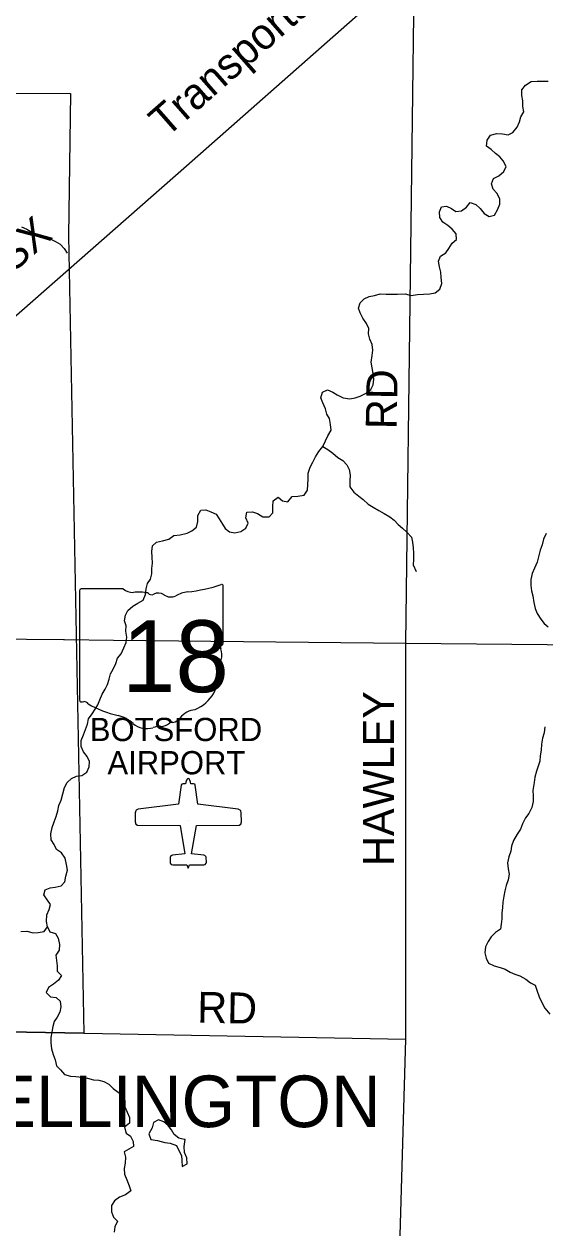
# Model space of a CAD drawing. Extents: x 1857828 to 2277390, y 930619 to 1324581.
# Drawn here: x 2049194 to 2054244, y 1148639 to 1160303 of the extents above; entities that cross this region are included whole.
import ezdxf

# ---------------------------------------------------------------- set-up
doc = ezdxf.new("R2010")
doc.units = 0
for name, color, linetype in [('GM_X_Airport_Class_3', 7, 'Continuous'), ('GM_X_Airport_Location_Class_3', 7, 'Continuous'), ('GM_X_Airport_Text_Class_3', 7, 'Continuous'), ('GM_X_Corporation', 7, 'Continuous'), ('GM_X_Corporation_Text', 7, 'Continuous'), ('GM_X_Major_River', 7, 'Continuous'), ('GM_X_Minor_Lake', 7, 'Continuous'), ('GM_X_Minor_River', 7, 'Continuous'), ('GM_X_Rail_Line', 7, 'Continuous'), ('GM_X_Rail_Line_Text', 7, 'Continuous'), ('GM_X_State_Location', 7, 'Continuous'), ('GM_X_State_Route', 7, 'Continuous'), ('GM_X_State_Shield', 7, 'Continuous'), ('GM_X_Township_Road', 7, 'Continuous'), ('GM_X_Township_Road_Text', 7, 'Continuous')]:
    doc.layers.add(name, color=color, linetype=linetype)

msp = doc.modelspace()

# ---------------------------------------------------------------- linework, layer by layer
at = {"layer": 'GM_X_Airport_Class_3'}
for points in [[(2050785, 1152993), (2050778, 1152989), (2050769, 1152977), (2050763, 1152959), (2050760, 1152941), (2050733, 1152941), (2050723, 1152937), (2050718, 1152929), (2050691, 1152745), (2050299, 1152695), (2050282, 1152688), (2050276, 1152680), (2050270, 1152662), (2050270, 1152572), (2050276, 1152552), (2050293, 1152540), (2050706, 1152537), (2050754, 1152263), (2050632, 1152249), (2050625, 1152247), (2050614, 1152238), (2050611, 1152232), (2050610, 1152181), (2050611, 1152174), (2050620, 1152161), (2050635, 1152156), (2050773, 1152156), (2050785, 1152124)], [(2050785, 1152124), (2050798, 1152156), (2050936, 1152156), (2050950, 1152161), (2050959, 1152174), (2050961, 1152181), (2050959, 1152232), (2050956, 1152238), (2050945, 1152247), (2050938, 1152249), (2050817, 1152263), (2050865, 1152537), (2051278, 1152540), (2051294, 1152552), (2051301, 1152572), (2051300, 1152662), (2051295, 1152680), (2051289, 1152688), (2051271, 1152695), (2050880, 1152745), (2050853, 1152929), (2050848, 1152937), (2050837, 1152941), (2050811, 1152941), (2050807, 1152959), (2050801, 1152977), (2050793, 1152989), (2050785, 1152993)]]:
    msp.add_lwpolyline(points, dxfattribs=at)
at = {"layer": 'GM_X_Airport_Location_Class_3'}
msp.add_line((2050785, 1152582), (2050785, 1152582), dxfattribs=at)
at = {"layer": 'GM_X_Corporation'}
msp.add_lwpolyline([(2039138, 1148877), (2042711, 1151982), (2042812, 1158289), (2042920, 1158830), (2043007, 1159243), (2045294, 1159201), (2046338, 1159201), (2046340, 1159635), (2048081, 1159635), (2049644, 1159632), (2049624, 1158252), (2049774, 1150527), (2046246, 1150588), (2046234, 1149843), (2046407, 1149827), (2046728, 1149564), (2046961, 1149400), (2046226, 1149427), (2046219, 1149012), (2047534, 1148984), (2047969, 1148679), (2046213, 1148694), (2046183, 1146872)], dxfattribs=at)
at = {"layer": 'GM_X_Major_River'}
for points in [[(2053997, 1159357), (2054011, 1159406), (2054038, 1159452), (2054028, 1159504), (2054031, 1159560), (2054019, 1159610), (2054020, 1159667), (2054054, 1159713), (2054110, 1159746), (2054170, 1159750), (2054224, 1159749), (2054276, 1159750)], [(2052091, 1156210), (2052115, 1156264), (2052140, 1156315), (2052170, 1156367), (2052165, 1156423), (2052154, 1156481), (2052128, 1156525), (2052115, 1156575), (2052092, 1156635), (2052072, 1156681), (2052087, 1156737), (2052137, 1156758), (2052186, 1156738), (2052230, 1156711), (2052287, 1156683), (2052353, 1156672), (2052403, 1156682), (2052451, 1156697), (2052509, 1156726), (2052555, 1156764), (2052579, 1156809), (2052586, 1156863), (2052578, 1156919), (2052569, 1156971), (2052558, 1157027), (2052570, 1157091), (2052575, 1157144), (2052568, 1157198), (2052546, 1157250), (2052533, 1157302), (2052538, 1157354), (2052514, 1157402), (2052477, 1157454), (2052452, 1157504), (2052436, 1157552), (2052453, 1157604), (2052491, 1157642), (2052539, 1157663), (2052591, 1157674), (2052645, 1157690), (2052704, 1157685), (2052758, 1157685), (2052814, 1157686), (2052888, 1157689), (2052947, 1157673), (2053007, 1157682), (2053067, 1157687), (2053128, 1157691), (2053180, 1157698), (2053226, 1157734), (2053245, 1157791), (2053238, 1157847), (2053234, 1157901), (2053223, 1157951), (2053211, 1158005), (2053230, 1158055), (2053282, 1158088), (2053312, 1158128), (2053343, 1158179), (2053387, 1158216), (2053384, 1158270), (2053344, 1158315), (2053301, 1158351), (2053255, 1158383), (2053224, 1158430), (2053221, 1158485), (2053241, 1158531), (2053291, 1158538), (2053337, 1158518), (2053380, 1158486), (2053434, 1158493), (2053482, 1158529), (2053520, 1158574), (2053574, 1158555), (2053617, 1158517), (2053654, 1158467), (2053704, 1158440), (2053754, 1158452), (2053784, 1158505), (2053805, 1158557), (2053805, 1158611), (2053776, 1158665), (2053741, 1158703), (2053725, 1158757), (2053744, 1158807), (2053798, 1158832), (2053844, 1158876), (2053868, 1158923), (2053839, 1158977), (2053808, 1159016), (2053764, 1159050), (2053723, 1159088), (2053678, 1159119), (2053684, 1159178), (2053717, 1159226), (2053776, 1159243), (2053832, 1159239), (2053888, 1159230), (2053934, 1159254), (2053974, 1159305), (2053997, 1159357)], [(2050647, 1155348), (2050706, 1155355), (2050774, 1155371), (2050820, 1155394), (2050866, 1155428), (2050879, 1155483), (2050880, 1155543), (2050906, 1155593), (2050956, 1155598), (2051005, 1155576), (2051057, 1155555), (2051084, 1155511), (2051119, 1155459), (2051143, 1155415), (2051184, 1155384), (2051238, 1155374), (2051296, 1155387), (2051344, 1155419), (2051366, 1155466), (2051343, 1155520), (2051354, 1155574), (2051409, 1155577), (2051457, 1155561), (2051510, 1155528), (2051570, 1155530), (2051606, 1155567), (2051605, 1155625), (2051610, 1155685), (2051656, 1155718), (2051699, 1155684), (2051751, 1155674), (2051793, 1155725), (2051849, 1155728), (2051909, 1155738), (2051941, 1155787), (2051946, 1155843), (2051948, 1155897), (2051949, 1155951), (2051969, 1156010), (2051992, 1156060), (2052020, 1156109), (2052051, 1156161), (2052091, 1156210)], [(2049161, 1151512), (2049221, 1151513), (2049282, 1151499), (2049332, 1151502), (2049388, 1151511), (2049420, 1151557), (2049411, 1151609), (2049416, 1151671), (2049438, 1151724), (2049451, 1151774), (2049421, 1151814), (2049386, 1151866), (2049398, 1151916), (2049446, 1151934), (2049496, 1151941), (2049554, 1151954), (2049590, 1151992), (2049599, 1152046), (2049615, 1152105), (2049604, 1152161), (2049591, 1152221), (2049556, 1152273), (2049508, 1152306), (2049487, 1152354), (2049456, 1152400), (2049452, 1152458), (2049465, 1152519), (2049487, 1152573), (2049506, 1152625), (2049522, 1152680), (2049531, 1152732), (2049553, 1152784), (2049568, 1152845), (2049585, 1152905), (2049613, 1152954), (2049653, 1152994), (2049703, 1153017), (2049755, 1153021), (2049803, 1153056), (2049826, 1153106), (2049828, 1153158), (2049805, 1153208), (2049769, 1153252), (2049746, 1153304), (2049747, 1153362), (2049769, 1153415), (2049790, 1153467), (2049810, 1153519), (2049817, 1153570), (2049853, 1153620), (2049882, 1153665), (2049910, 1153707), (2049928, 1153755), (2049951, 1153812), (2049981, 1153860), (2050004, 1153905), (2050020, 1153955), (2050031, 1154007), (2050059, 1154054), (2050083, 1154108), (2050100, 1154160), (2050134, 1154201), (2050161, 1154261), (2050185, 1154312), (2050190, 1154362), (2050180, 1154422), (2050183, 1154474), (2050168, 1154522), (2050178, 1154575), (2050201, 1154621), (2050247, 1154662), (2050297, 1154692), (2050347, 1154721), (2050372, 1154777), (2050378, 1154830), (2050389, 1154882), (2050419, 1154924), (2050431, 1154975), (2050432, 1155029), (2050439, 1155081), (2050435, 1155139), (2050432, 1155193), (2050438, 1155249), (2050479, 1155282), (2050536, 1155297), (2050596, 1155313), (2050647, 1155348)]]:
    msp.add_lwpolyline(points, dxfattribs=at)
at = {"layer": 'GM_X_Minor_Lake'}
for points in [[(2050757, 1149494), (2050745, 1149496), (2050693, 1149508), (2050648, 1149543), (2050622, 1149589), (2050591, 1149631), (2050548, 1149665), (2050496, 1149686), (2050448, 1149660), (2050436, 1149607), (2050405, 1149551), (2050424, 1149497)], [(2050757, 1149494), (2050745, 1149496), (2050693, 1149508), (2050648, 1149543), (2050622, 1149589), (2050591, 1149631), (2050548, 1149665), (2050496, 1149686), (2050448, 1149660), (2050436, 1149607), (2050405, 1149551), (2050424, 1149497)], [(2050424, 1149497), (2050488, 1149485), (2050557, 1149466), (2050611, 1149459), (2050671, 1149437), (2050694, 1149389), (2050721, 1149341), (2050723, 1149291), (2050728, 1149235), (2050776, 1149260), (2050773, 1149318), (2050749, 1149370), (2050746, 1149426), (2050757, 1149494)], [(2050424, 1149497), (2050488, 1149485), (2050557, 1149466), (2050611, 1149459), (2050671, 1149437), (2050694, 1149389), (2050721, 1149341), (2050723, 1149291), (2050728, 1149235), (2050776, 1149260), (2050773, 1149318), (2050749, 1149370), (2050746, 1149426), (2050757, 1149494)]]:
    msp.add_lwpolyline(points, dxfattribs=at)
at = {"layer": 'GM_X_Minor_River'}
for points in [[(2049169, 1158338), (2049220, 1158315), (2049276, 1158283), (2049336, 1158263), (2049386, 1158249), (2049439, 1158226), (2049499, 1158198), (2049543, 1158170), (2049581, 1158129), (2049611, 1158083)], [(2052091, 1156210), (2052140, 1156180), (2052186, 1156147), (2052235, 1156105), (2052283, 1156075), (2052322, 1156032), (2052345, 1155986), (2052355, 1155932), (2052352, 1155877), (2052353, 1155821), (2052391, 1155769), (2052438, 1155730), (2052481, 1155698), (2052531, 1155653), (2052578, 1155623), (2052635, 1155589), (2052685, 1155560), (2052740, 1155528), (2052782, 1155497), (2052821, 1155455), (2052864, 1155419), (2052908, 1155376), (2052951, 1155332), (2052960, 1155282), (2052966, 1155230), (2052971, 1155176), (2052970, 1155117), (2052966, 1155063), (2052995, 1154999)], [(2054257, 1155366), (2054230, 1155311), (2054216, 1155259), (2054199, 1155207), (2054185, 1155154), (2054170, 1155090), (2054142, 1155033), (2054119, 1154981), (2054107, 1154923), (2054106, 1154862), (2054113, 1154812), (2054127, 1154762), (2054136, 1154700), (2054149, 1154642), (2054169, 1154592), (2054204, 1154536), (2054235, 1154495), (2054275, 1154463)], [(2054244, 1153494), (2054237, 1153437), (2054221, 1153385), (2054212, 1153327), (2054206, 1153268), (2054199, 1153214), (2054195, 1153162), (2054178, 1153112), (2054162, 1153063)], [(2054162, 1153063), (2054147, 1153007), (2054139, 1152953), (2054128, 1152878), (2054131, 1152824), (2054129, 1152770), (2054118, 1152712), (2054087, 1152655), (2054057, 1152611), (2054027, 1152554), (2054006, 1152502), (2053974, 1152453), (2053939, 1152393), (2053921, 1152338), (2053912, 1152288), (2053894, 1152234), (2053881, 1152175), (2053888, 1152119), (2053896, 1152065), (2053887, 1152013), (2053869, 1151957), (2053854, 1151904), (2053844, 1151852), (2053837, 1151796), (2053831, 1151742), (2053826, 1151689), (2053825, 1151635), (2053821, 1151583), (2053812, 1151533), (2053764, 1151502), (2053724, 1151460), (2053692, 1151413), (2053669, 1151361), (2053661, 1151304), (2053674, 1151252), (2053697, 1151204), (2053751, 1151179), (2053810, 1151163), (2053858, 1151146), (2053907, 1151118), (2053953, 1151099), (2054002, 1151081), (2054058, 1151050), (2054103, 1151014), (2054149, 1150990), (2054170, 1150932), (2054189, 1150878), (2054214, 1150823), (2054242, 1150767), (2054293, 1150711)], [(2049420, 1151557), (2049442, 1151507), (2049497, 1151490), (2049523, 1151446), (2049536, 1151386), (2049535, 1151329), (2049501, 1151281), (2049508, 1151229), (2049516, 1151179), (2049515, 1151125), (2049558, 1151083), (2049528, 1151038), (2049478, 1151002), (2049430, 1150967), (2049409, 1150919), (2049449, 1150877), (2049504, 1150870), (2049544, 1150836), (2049549, 1150782), (2049541, 1150730), (2049516, 1150681), (2049484, 1150639), (2049471, 1150590), (2049463, 1150534), (2049452, 1150484), (2049454, 1150432), (2049461, 1150374), (2049476, 1150320), (2049496, 1150268), (2049509, 1150210), (2049548, 1150170), (2049586, 1150126), (2049643, 1150109), (2049695, 1150105), (2049754, 1150100), (2049810, 1150090), (2049866, 1150075), (2049917, 1150069), (2049967, 1150056), (2050016, 1150030), (2050058, 1149991), (2050107, 1149955), (2050154, 1149919), (2050170, 1149869), (2050171, 1149813), (2050192, 1149759), (2050216, 1149707), (2050215, 1149653), (2050169, 1149616), (2050184, 1149558), (2050226, 1149529), (2050253, 1149477), (2050254, 1149427), (2050210, 1149402), (2050164, 1149376), (2050176, 1149324), (2050175, 1149265), (2050163, 1149213), (2050168, 1149161), (2050189, 1149105), (2050212, 1149047), (2050228, 1148997), (2050178, 1148958), (2050120, 1148936), (2050072, 1148901), (2050041, 1148855), (2050042, 1148794), (2050062, 1148743), (2050101, 1148705), (2050073, 1148648), (2050068, 1148596)]]:
    msp.add_lwpolyline(points, dxfattribs=at)
at = {"layer": 'GM_X_Rail_Line'}
msp.add_lwpolyline([(2046325, 1155031), (2048239, 1156710), (2050769, 1158929), (2052322, 1160299), (2053419, 1161265)], dxfattribs=at)
at = {"layer": 'GM_X_State_Route'}
for points in [[(2047539, 1154360), (2047832, 1154357), (2048307, 1154352), (2048493, 1154350), (2049576, 1154339), (2049587, 1154339)], [(2049587, 1154339), (2050060, 1154334)], [(2050060, 1154334), (2052896, 1154306), (2057010, 1154265), (2057017, 1154265)]]:
    msp.add_lwpolyline(points, dxfattribs=at)
at = {"layer": 'GM_X_State_Shield'}
for p, q in [((2050154, 1154830), (2049746, 1154830)), ((2051124, 1154303), (2051124, 1154856)), ((2049732, 1154812), (2049732, 1153755)), ((2051124, 1154303), (2051124, 1154303))]:
    msp.add_line(p, q, dxfattribs=at)
for centre, radius, start, end in [((2049748, 1154814), 16.1, 98.1301, 188.1301), ((2050251, 1154953), 156, 231.6195, 271.1119), ((2050628, 1156270), 1476, 275.8445, 288.9065), ((2051109, 1154858), 15.5, 351.8621, 97.738), ((2050303, 1154237), 562, 80.4867, 94.9883), ((2050430, 1154819), 45.1, 219.7921, 297.1024), ((2050496, 1154697), 93.8, 54.4667, 119.1411), ((2050617, 1154865), 113, 233.8562, 294.8282), ((2050817, 1154507), 297, 97.3462, 120.7689), ((2051121, 1154263), 24, 107.944, 210.337), ((2050968, 1154193), 144, 340.033, 23.6496), ((2051108, 1154301), 16.6, 289.6038, 7.7341), ((2051180, 1154072), 105, 136.8065, 186.9296), ((2050711, 1154002), 369, 292.3089, 8.9858), ((2049748, 1153753), 16.3, 171.9584, 258.3066), ((2049751, 1153861), 124, 267.339, 280.6039), ((2049776, 1153694), 44.8, 29.7484, 93.2717), ((2050341, 1154643), 1066, 240.4129, 257.1985), ((2050867, 1153458), 202, 94.4031, 142.5768), ((2050024, 1153280), 334, 47.1842, 75.836), ((2050624, 1153507), 31.8, 65.7517, 132.6484), ((2050611, 1153653), 119, 282.8732, 323.2771), ((2050384, 1153689), 212, 230.7004, 286.2918), ((2050507, 1153324), 174, 85.6951, 111.2099), ((2050522, 1153610), 113, 268.777, 315.5493)]:
    msp.add_arc(centre, radius, start, end, dxfattribs=at)
at = {"layer": 'GM_X_Township_Road'}
for points in [[(2052789, 1146775), (2052896, 1150468), (2052896, 1154306), (2052992, 1161916)], [(2046246, 1150588), (2049774, 1150527), (2049779, 1150527)], [(2049779, 1150527), (2052896, 1150468)]]:
    msp.add_lwpolyline(points, dxfattribs=at)

# ---------------------------------------------------------------- texts
at = {"layer": 'GM_X_Airport_Text_Class_3'}
for s, p in [('BOTSFORD', (2049831, 1153356)), ('AIRPORT', (2050002, 1153034))]:
    msp.add_text(s, height=225, rotation=0, dxfattribs=at).set_placement(p)
at = {"layer": 'GM_X_Corporation_Text'}
msp.add_text('WELLINGTON', height=500, rotation=0, dxfattribs=at).set_placement((2048231, 1149615))
at = {"layer": 'GM_X_Rail_Line_Text'}
for s, rotation, p in [('Transportation,', 41.2571, (2050572, 1159196)), ('CSX', 41.2597, (2048866, 1157694))]:
    msp.add_text(s, height=299, rotation=rotation, dxfattribs=at).set_placement(p)
at = {"layer": 'GM_X_State_Location'}
msp.add_text('18', height=1, rotation=0, dxfattribs=at).set_placement((2050161, 1154140))
for s in ['s', 'r']:
    msp.add_text(s, height=1, dxfattribs=at).set_placement((2050413, 1154213))
at = {"layer": 'GM_X_State_Shield'}
msp.add_text('18', height=696.1, dxfattribs=at).set_placement((2050144, 1153830))
at = {"layer": 'GM_X_Township_Road_Text'}
for s, rotation, p in [('RD', 89.0128, (2052806, 1156376)), ('HAWLEY', 90, (2052779, 1152146)), ('RD', 359.0128, (2050871, 1150627))]:
    msp.add_text(s, height=300, rotation=rotation, dxfattribs=at).set_placement(p)

doc.saveas('drawing.dxf')
